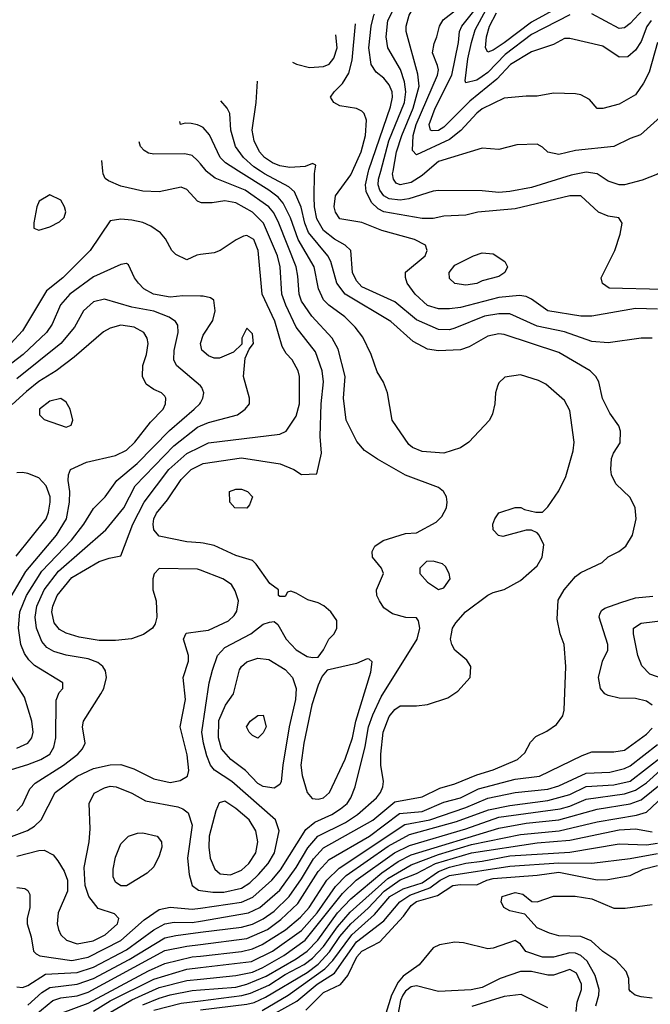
# Model space of a CAD drawing. Header units: inches. Extents: x 1793389 to 1900389, y 320802 to 470796.
# Tile 464 of 656: x 1839340 to 1841644, y 456956 to 460553. Entities that reach past the tile are written whole.
import ezdxf

# ---------------------------------------------------------------- set-up
doc = ezdxf.new("R2010")
doc.units = ezdxf.units.IN
doc.header["$MEASUREMENT"] = 0
for name, color, linetype in [('B8435', 7, 'Continuous'), ('B8436', 7, 'Continuous'), ('B8445', 7, 'Continuous'), ('B8446', 7, 'Continuous')]:
    doc.layers.add(name, color=color, linetype=linetype)

msp = doc.modelspace()

# ---------------------------------------------------------------- linework, layer by layer
at = {"layer": 'B8435', "color": 2}
for points, elevation in [([(1840000, 459885.7), (1839989, 459890), (1839950, 459933.2), (1839930, 459941.2), (1839850, 459923.7), (1839790, 459926.6), (1839710, 459944.5), (1839664.8, 459964.8), (1839652.7, 459972.7), (1839645.2, 459990), (1839644.2, 460000)], 370), ([(1840000, 459694.9), (1839986.8, 459693.2), (1839950, 459675.3), (1839910, 459695.3), (1839895.3, 459710), (1839872.5, 459752.5), (1839854.8, 459774.8), (1839818.9, 459798.9), (1839790, 459812.7), (1839750, 459821.2), (1839710, 459824), (1839670, 459818), (1839597.3, 459710), (1839498, 459610), (1839437.4, 459562.6), (1839350, 459416), (1839307.3, 459370)], 374), ([(1840000, 459542.9), (1839935.9, 459544.1), (1839890, 459539.5), (1839828.7, 459550), (1839794, 459570), (1839774, 459590), (1839759, 459610), (1839737.2, 459657.2), (1839730, 459662), (1839710, 459659), (1839610, 459614), (1839523, 459550), (1839489, 459511), (1839459.2, 459440.8), (1839438, 459410), (1839352.7, 459330), (1839270, 459266.3)], 378), ([(1840000, 459215.1), (1839912.7, 459290), (1839903.7, 459310), (1839904.1, 459344.1), (1839919.5, 459410), (1839917.6, 459437.6), (1839909.2, 459450), (1839886.2, 459466.2), (1839830, 459487.8), (1839750, 459503.5), (1839650, 459531.8), (1839610, 459522), (1839573.4, 459490), (1839540.5, 459430), (1839490.4, 459370), (1839330, 459241.6)], 382), ([(1839288.3, 458410), (1839362.4, 458537.6), (1839474.7, 458670), (1839510.9, 458729.1), (1839522.4, 458790), (1839522.9, 458830), (1839517, 458870), (1839518, 458890), (1839525.2, 458910), (1839583.9, 458936.1), (1839690, 458961.6), (1839730, 458980.5), (1839760.9, 459010), (1839817.6, 459082.4), (1839864, 459130), (1839873.2, 459150), (1839874, 459170), (1839870, 459178), (1839858, 459190), (1839830, 459202), (1839802, 459222), (1839789.1, 459249.1), (1839789.4, 459290), (1839803.7, 459330), (1839809.4, 459370), (1839806, 459390), (1839793.2, 459410), (1839758, 459430), (1839710, 459437), (1839670, 459426), (1839646.6, 459413.4), (1839539.6, 459320.4), (1839473.4, 459270), (1839410, 459231.5), (1839364.6, 459195.4), (1839312.8, 459147.2)], 386), ([(1839310, 457814), (1839370, 457832.2), (1839417.2, 457850), (1839449.7, 457870.3), (1839464.9, 457895.1), (1839472, 457930), (1839473.2, 458066.8), (1839484.7, 458095.3), (1839498, 458110), (1839498, 458130), (1839394.3, 458194.3), (1839374, 458214), (1839358, 458238), (1839344.2, 458270), (1839335.8, 458330), (1839340.5, 458390), (1839364.4, 458450), (1839421.2, 458538.8), (1839528.8, 458651.2), (1839574, 458710), (1839610, 458766.8), (1839652.7, 458810), (1839694.5, 458870), (1839768.8, 458931.2), (1839887.8, 459052.2), (1839978, 459130), (1839998, 459150), (1840000, 459153.5)], 382), ([(1839330, 457662.8), (1839350, 457684.7), (1839377.2, 457742.8), (1839396.6, 457763.4), (1839499.5, 457830), (1839552.7, 457870), (1839569.3, 457890), (1839579, 457910), (1839569.3, 457970), (1839572.7, 457990), (1839637, 458090), (1839647, 458110), (1839657, 458150), (1839654, 458174), (1839643.7, 458190), (1839625.1, 458205.1), (1839590, 458218.7), (1839510, 458231.5), (1839464.4, 458244.4), (1839439.7, 458259.7), (1839421.3, 458281.3), (1839401.3, 458330), (1839396.9, 458370), (1839403.1, 458410), (1839430, 458470.5), (1839482, 458538), (1839654.5, 458690), (1839720.5, 458770), (1839762.4, 458850), (1839903.3, 458996.7), (1839990, 459064.9), (1840000, 459069)], 378), ([(1840000, 458542.1), (1839990, 458546), (1839850, 458548), (1839831.1, 458528.9), (1839826, 458510), (1839826, 458470), (1839838, 458430), (1839841, 458370), (1839834.4, 458345.6), (1839824.7, 458330), (1839792.4, 458307.6), (1839748.3, 458291.7), (1839690, 458285.1), (1839630, 458285.6), (1839557.7, 458297.7), (1839510, 458312), (1839485.4, 458325.4), (1839465.6, 458350), (1839458, 458390), (1839460.5, 458410), (1839476.3, 458450), (1839530, 458515.8), (1839630, 458573.4), (1839666.4, 458586.4), (1839710, 458594), (1839753.3, 458710), (1839794.3, 458790), (1839884.7, 458910), (1839950, 458968.7), (1840000, 458992.5)], 374), ([(1840000, 458641.6), (1839950, 458645.1), (1839850, 458666.6), (1839829.7, 458689.7), (1839827.3, 458710), (1839829.6, 458730), (1839839.6, 458750), (1839880.5, 458799.5), (1839930, 458873.4), (1839967, 458910), (1840000, 458926.9)], 370), ([(1839327.2, 458592.8), (1839436.2, 458730), (1839445.8, 458754.2), (1839451.5, 458790), (1839451.5, 458810), (1839436.2, 458850), (1839410, 458879.3), (1839370, 458895.1), (1839350, 458899.3), (1839330, 458897.2)], 390), ([(1839290, 457561.3), (1839368.5, 457591.5), (1839393.5, 457606.5), (1839418, 457630), (1839469.4, 457730), (1839549.4, 457790), (1839610, 457817.6), (1839670, 457830.4), (1839710, 457832.4), (1839756.7, 457816.7), (1839830, 457779.3), (1839890, 457766), (1839926.8, 457773.2), (1839953.2, 457790), (1839958, 457810), (1839952.1, 457867.9), (1839926, 457970), (1839945.2, 458070), (1839937.2, 458150), (1839957.2, 458210), (1839957.2, 458230), (1839938, 458290), (1839948.4, 458311.6), (1840000, 458318.7)], 374), ([(1839330, 457892.4), (1839370, 457910.7), (1839384.5, 457930), (1839389.5, 457950), (1839384.5, 457990), (1839358, 458078), (1839299.5, 458170)], 386), ([(1839330, 457497.1), (1839410, 457518), (1839430, 457519.1), (1839462, 457502), (1839479.9, 457479.9), (1839502.5, 457442.5), (1839514.8, 457410), (1839514.8, 457370), (1839480.7, 457290), (1839476.3, 457250), (1839482, 457230), (1839490.8, 457210), (1839510.4, 457190.4), (1839550, 457177.1), (1839608.3, 457188.3), (1839652.3, 457210), (1839697, 457250), (1839702.7, 457270), (1839686.8, 457286.8), (1839626.3, 457306.3), (1839592.3, 457350), (1839579.3, 457390), (1839575.5, 457455.5), (1839594, 457550), (1839597.5, 457597.5), (1839593.2, 457690), (1839612.5, 457727.5), (1839650, 457747.3), (1839670, 457753), (1839692, 457750), (1839750, 457727.3), (1839799.9, 457699.9), (1839917.3, 457677.3), (1839936, 457670), (1839955.1, 457655.1), (1839970.4, 457610), (1839953, 457490), (1839959.1, 457430), (1839970.5, 457390.5), (1839992.7, 457372.7), (1840000, 457371.7)], 370), ([(1839330, 457382.8), (1839358.8, 457378.8), (1839370, 457372), (1839377.3, 457357.3), (1839377.3, 457310), (1839366.8, 457270), (1839366.8, 457250), (1839382.5, 457202.5), (1839390.7, 457150.7), (1839400.5, 457140.5), (1839413.2, 457133.2), (1839530, 457116.5), (1839590, 457128), (1839710, 457189), (1839795.2, 457264.8), (1839850, 457302.4), (1839890, 457310.4), (1839970, 457303.6), (1840000, 457307.9)], 366), ([(1839330, 457020.5), (1839350, 457017.1), (1839370, 457024.4), (1839434.2, 457065.8), (1839550, 457072.3), (1839610, 457091.3), (1839730, 457154.7), (1839830, 457227.6), (1839870, 457250.3), (1839904.1, 457255.9), (1839970, 457254.9), (1840000, 457260)], 362), ([(1839370, 456953.4), (1839421, 456999), (1839450, 457017.8), (1839550, 457029.1), (1839610, 457050.2), (1839740.4, 457119.7), (1839870, 457198.5), (1839910, 457207.8), (1840000, 457219.1)], 358), ([(1839378.5, 456901.5), (1839460.9, 456970), (1839490, 456979.6), (1839550, 456987.1), (1839590, 457000.2), (1839870, 457152.4), (1839950, 457168.1), (1840000, 457174.6)], 354), ([(1839495.1, 456924.9), (1839590, 456959.7), (1839810, 457078.6), (1839870, 457105.5), (1839970, 457129.2), (1840000, 457132.5)], 350), ([(1839610, 456931.2), (1839670, 456969.2), (1839830, 457048.3), (1839950, 457084.2), (1840000, 457090.2)], 346), ([(1839469.1, 456810.9), (1839750, 456972.3), (1839850, 457017.8), (1839950, 457043.5), (1840000, 457048.3)], 342), ([(1839790, 456954), (1839850, 456978.8), (1839890, 456991.1), (1839970, 457006), (1840000, 457008.5)], 338), ([(1839830, 456935.2), (1839930, 456959.7), (1840000, 456968.9)], 334)]:
    msp.add_lwpolyline(points, dxfattribs=dict(at, elevation=elevation))
for points, elevation in [([(1839450, 459912.7), (1839411.3, 459890), (1839402.8, 459870), (1839391.3, 459811.3), (1839392, 459792), (1839410, 459784.7), (1839450, 459796), (1839485.6, 459814.4), (1839502, 459830), (1839508.4, 459851.6), (1839504, 459870), (1839490, 459894)], 374), ([(1839490, 459168.7), (1839450, 459159), (1839412, 459130), (1839412, 459110), (1839430, 459092), (1839510, 459064.7), (1839528.4, 459071.6), (1839534, 459090), (1839524, 459130), (1839510, 459155.3)], 390), ([(1839730, 457389.3), (1839709.4, 457389.4), (1839690, 457402), (1839682, 457422), (1839681.2, 457450), (1839690, 457494), (1839710, 457542), (1839738, 457570), (1839770, 457581), (1839790, 457582.8), (1839842, 457570), (1839858, 457550), (1839858.8, 457530), (1839850, 457498), (1839830, 457458), (1839805.4, 457434.6)], 366)]:
    msp.add_lwpolyline(points, close=True, dxfattribs=dict(at, elevation=elevation))
at = {"layer": 'B8436', "color": 2}
msp.add_line((1839644.2, 460000, 370), (1839640.3, 460039.2, 370), dxfattribs=at)
for points, elevation in [([(1840000, 460164.1), (1839990, 460169.2), (1839966, 460174), (1839944.7, 460175.3), (1839928, 460170), (1839924.8, 460180.6)], 362), ([(1840000, 460026.8), (1839990, 460039.3), (1839970, 460057), (1839943.3, 460063.3), (1839830, 460062), (1839810, 460066), (1839794.8, 460074.8), (1839781.2, 460090), (1839776.8, 460107)], 366)]:
    msp.add_lwpolyline(points, dxfattribs=dict(at, elevation=elevation))
at = {"layer": 'B8445', "color": 2}
for points, elevation in [([(1840000, 457219.1), (1840150, 457238), (1840190, 457249.1), (1840230, 457267.8), (1840270, 457296.9), (1840324.4, 457350), (1840370, 457414), (1840412.8, 457487.2), (1840450, 457527.6), (1840630, 457628.9), (1840710, 457696), (1840810, 457713.7), (1840874.8, 457745.3), (1840930, 457761.1), (1841010, 457794.9), (1841070, 457812.2), (1841159, 457850), (1841185.6, 457874.4), (1841206.3, 457913.7), (1841226, 457934), (1841266.3, 457953.7), (1841301.2, 457978.8), (1841324, 458010), (1841329.3, 458030.7), (1841335.1, 458190), (1841329.3, 458270), (1841314, 458310), (1841303.2, 458363.2), (1841307.5, 458432.5), (1841329.2, 458470), (1841370, 458518.8), (1841390, 458534), (1841468, 458570), (1841489.3, 458590.7), (1841529.4, 458610.6), (1841554, 458630), (1841579.3, 458670), (1841592.7, 458730), (1841589, 458770), (1841570, 458808), (1841518, 458858), (1841502, 458890), (1841499, 458910), (1841502, 458950), (1841508.7, 458970), (1841533.2, 459006.8), (1841535.3, 459050), (1841528.7, 459070), (1841495.5, 459115.5), (1841469.5, 459169.5), (1841456, 459230), (1841445.2, 459250), (1841424, 459270), (1841310, 459337), (1841110, 459402.9), (1841090, 459405.1), (1841050, 459397), (1840982, 459358), (1840950, 459347), (1840870, 459342.9), (1840830, 459349.4), (1840777.7, 459377.7), (1840696, 459450), (1840529.5, 459550), (1840498.4, 459590), (1840476.3, 459670), (1840466, 459690), (1840395.4, 459775.4), (1840382, 459810), (1840368.7, 459868.7), (1840343.7, 459923.7), (1840322.9, 459942.9), (1840234, 459990), (1840219.2, 460000)], 358), ([(1840000, 457307.9), (1840150.7, 457329.3), (1840192.2, 457347.8), (1840261.3, 457410), (1840292.9, 457447.1), (1840384.8, 457595.2), (1840418.7, 457621.3), (1840480.9, 457650), (1840512, 457670), (1840536.2, 457690), (1840549.6, 457710), (1840565.6, 457750), (1840602.2, 457897.8), (1840614.8, 457970), (1840630, 458014), (1840661.1, 458078.9), (1840792, 458290), (1840801.2, 458330), (1840797.2, 458357.2), (1840790, 458368), (1840750.8, 458369.2), (1840702.5, 458382.5), (1840670, 458404), (1840654, 458430), (1840645.2, 458450), (1840644, 458470), (1840668.7, 458530), (1840662, 458550), (1840628.7, 458590), (1840628, 458610), (1840638, 458630), (1840668, 458650), (1840750, 458676), (1840790, 458678), (1840862, 458718), (1840882, 458738), (1840899, 458770), (1840902, 458790), (1840899, 458810), (1840888.7, 458830), (1840870, 458844), (1840750, 458889.4), (1840647.5, 458947.5), (1840599.5, 458979.5), (1840571.8, 459011.8), (1840532.3, 459090), (1840522.9, 459170), (1840529.6, 459250), (1840502.9, 459350), (1840482, 459390), (1840407.3, 459470), (1840370, 459525.2), (1840361.3, 459550), (1840356.6, 459616.6), (1840349.7, 459650), (1840287.3, 459810), (1840267.9, 459847.9), (1840249.6, 459870), (1840163.7, 459930), (1840054.2, 459974.1), (1840021.6, 460000)], 366), ([(1840000, 457260), (1840176, 457290), (1840216.9, 457310), (1840290, 457373.7), (1840350, 457455.8), (1840392.1, 457527.9), (1840429.7, 457570), (1840530, 457620.9), (1840573.6, 457650), (1840642.9, 457710), (1840658.4, 457730), (1840666.6, 457750), (1840669.3, 457770), (1840659.3, 457830), (1840659.5, 457870), (1840668, 457950), (1840690, 458007.3), (1840710, 458033.4), (1840730, 458046.8), (1840790, 458046), (1840830, 458051.3), (1840904.7, 458075.3), (1840940.4, 458099.6), (1840986, 458150), (1840988, 458190), (1840972.9, 458212.9), (1840929.3, 458249.3), (1840919, 458270), (1840914, 458290), (1840917.2, 458310), (1840921.2, 458330), (1840933.2, 458350), (1840969.2, 458390), (1841050, 458451), (1841070, 458461), (1841110, 458471.3), (1841170, 458504.7), (1841230, 458558), (1841249, 458590), (1841254.6, 458634.6), (1841238, 458670), (1841230, 458678), (1841210, 458688), (1841190, 458688), (1841104.7, 458664.7), (1841089.1, 458669.1), (1841069.1, 458689.1), (1841068.7, 458710), (1841075.3, 458730), (1841090, 458751.3), (1841150, 458771.3), (1841171.1, 458771.1), (1841183.6, 458763.6), (1841226, 458754), (1841250, 458754), (1841270, 458774), (1841310, 458832), (1841335.5, 458884.5), (1841361.5, 458978.5), (1841366, 459010), (1841350, 459126), (1841330, 459162), (1841262, 459222), (1841235.5, 459235.5), (1841170, 459255.3), (1841112.7, 459247.3), (1841090, 459226), (1841085.4, 459214.6), (1841078, 459190), (1841076, 459150), (1841067.1, 459112.9), (1841056, 459090), (1840981, 459010), (1840950, 458989.4), (1840889.5, 458969.5), (1840810, 458975.1), (1840775.3, 458990), (1840761.2, 459001.2), (1840701.2, 459090), (1840684, 459190), (1840669.1, 459229.1), (1840646.3, 459266.3), (1840624, 459330), (1840593.8, 459393.8), (1840566, 459430), (1840528.1, 459468.1), (1840469.7, 459509.7), (1840449.6, 459530), (1840431.5, 459570), (1840416.3, 459650), (1840356.8, 459750), (1840329.8, 459829.8), (1840303.1, 459883.1), (1840284.4, 459904.4), (1840249.6, 459930), (1840139.1, 460000)], 362), ([(1841650, 459389.3), (1841610, 459389.4), (1841490, 459372.3), (1841430, 459378), (1841330, 459413.3), (1841230, 459433), (1841130, 459478), (1841090, 459478.9), (1841038, 459470), (1840930, 459425.6), (1840910, 459420.5), (1840870, 459421.6), (1840790, 459456.9), (1840710, 459522.4), (1840590, 459577.6), (1840570, 459599.3), (1840555.6, 459630), (1840549.3, 459710), (1840529.3, 459730), (1840490, 459751.5), (1840450, 459782.4), (1840426.1, 459826.1), (1840417.3, 459870), (1840415.8, 459904.2), (1840417.2, 459990), (1840418.7, 460000)], 354), ([(1841670, 459495.1), (1841590, 459497.6), (1841430, 459469.6), (1841390, 459469.6), (1841269.8, 459489.7), (1841210, 459532.7), (1841190, 459542), (1841165.8, 459545.8), (1841090, 459537.7), (1840950, 459502), (1840910, 459496.9), (1840870, 459496.9), (1840830, 459509.6), (1840784.5, 459550), (1840756, 459590), (1840748.9, 459611.1), (1840749.3, 459630.7), (1840821.2, 459690), (1840829, 459710), (1840822, 459730), (1840782, 459750), (1840662.7, 459782.7), (1840590, 459812.7), (1840510, 459826), (1840494, 459850), (1840489.4, 459870), (1840494, 459910), (1840550, 459986.8), (1840556, 460000)], 350), ([(1841690, 459567.6), (1841492.9, 459572.9), (1841469.2, 459589.2), (1841464, 459610), (1841513.6, 459710), (1841533.6, 459770), (1841540.9, 459810), (1841529.4, 459829.4), (1841490, 459835.1), (1841454, 459850), (1841389.5, 459909.5), (1841349.4, 459909.4), (1841150, 459861.6), (1841014, 459850), (1840970, 459839.5), (1840890, 459835.6), (1840850, 459827.3), (1840810, 459827.3), (1840670, 459851.2), (1840650, 459862.4), (1840625.2, 459885.2), (1840605.6, 459925.6), (1840603.5, 459950), (1840614.1, 460000)], 346), ([(1841687.4, 460000), (1841670, 459989.2), (1841613.7, 459966.3), (1841550, 459949.3), (1841530, 459949.3), (1841490, 459963.7), (1841449.6, 459989.6), (1841410, 459995.6), (1841354.4, 459985.6), (1841210, 459940.5), (1841130, 459925.1), (1841090, 459922.4), (1841030, 459927.3), (1840870, 459929.4), (1840850, 459927), (1840761.8, 459898.2), (1840730, 459893.5), (1840690, 459898.5), (1840669.8, 459909.8), (1840655.4, 459930), (1840649.8, 459950), (1840651.1, 459971.1), (1840659, 460000)], 342), ([(1840828.6, 460000), (1840810, 459984.2), (1840770, 459958.9), (1840730, 459949.7), (1840715.6, 459955.6), (1840705.6, 459970), (1840702, 459990), (1840703.8, 460000)], 338), ([(1840000, 458926.9), (1840010, 458932), (1840150, 458952), (1840292, 458930), (1840342, 458910), (1840370, 458891.3), (1840426, 458894), (1840442.7, 458970), (1840438, 459030), (1840441.3, 459150), (1840449.6, 459230), (1840445.6, 459270), (1840420.1, 459340.1), (1840349.8, 459429.8), (1840312.6, 459510), (1840298, 459550), (1840291.1, 459650), (1840281.7, 459690), (1840231.2, 459810), (1840190, 459849.6), (1840130, 459884.2), (1840090, 459891.5), (1840043.7, 459883.7), (1840004.1, 459884.1), (1840000, 459885.7)], 370), ([(1840000, 458992.5), (1840030, 459006.7), (1840290, 459039.1), (1840313.2, 459050), (1840350, 459104.7), (1840362, 459150), (1840362, 459250), (1840357, 459270), (1840336, 459310), (1840313.8, 459333.8), (1840299.1, 459359.1), (1840272.2, 459452.2), (1840225.6, 459550), (1840211.6, 459710), (1840195.1, 459750), (1840170, 459765.2), (1840158, 459762), (1840130.7, 459749.3), (1840072, 459710), (1840050, 459701.2), (1840000, 459694.9)], 374), ([(1840000, 459069), (1840030, 459081.3), (1840135.3, 459110), (1840164, 459130), (1840179, 459150), (1840179, 459170), (1840157.2, 459250), (1840163.1, 459316.9), (1840178, 459350), (1840194, 459370), (1840190, 459406), (1840170, 459426), (1840152, 459390), (1840152, 459368), (1840121, 459339), (1840070, 459317.2), (1840050, 459317.2), (1840030, 459325.2), (1840005.4, 459345.4), (1840000.9, 459370), (1840010, 459401), (1840045.6, 459454.4), (1840054, 459490), (1840049, 459529), (1840037.2, 459537.2), (1840010, 459542.7), (1840000, 459542.9)], 378), ([(1840000, 459153.5), (1840009.4, 459170), (1840012.7, 459190), (1840006, 459210), (1840000, 459215.1)], 382), ([(1840000, 457371.7), (1840045.8, 457365.9), (1840086.3, 457366.3), (1840150, 457380.9), (1840180.5, 457399.5), (1840213, 457430), (1840248, 457470), (1840271.1, 457510), (1840287.6, 457590), (1840275.1, 457630), (1840114.5, 457770), (1840051.1, 457811.1), (1840037.6, 457830), (1840024.2, 457864.2), (1840011.1, 457910), (1840005.4, 457950), (1840031.8, 458130), (1840043.8, 458176.2), (1840062.9, 458230), (1840090, 458259.1), (1840184, 458310), (1840230, 458344.7), (1840252.7, 458352.7), (1840270, 458354), (1840283.6, 458343.6), (1840314, 458290), (1840350, 458250.7), (1840390, 458227.3), (1840410, 458222.8), (1840430, 458224.7), (1840449.3, 458250.7), (1840469.2, 458290), (1840489, 458310), (1840499, 458330), (1840498.6, 458358.6), (1840477.2, 458390), (1840451.4, 458411.4), (1840430, 458422.7), (1840393.2, 458433.2), (1840350, 458458), (1840330, 458466), (1840318, 458462), (1840310, 458446), (1840290, 458446), (1840286, 458450), (1840286, 458470), (1840253.6, 458493.6), (1840204.5, 458564.5), (1840190, 458577.2), (1840130, 458595.1), (1840050, 458632), (1840010, 458640.9), (1840000, 458641.6)], 370), ([(1840000, 458318.7), (1840030, 458322.8), (1840102.5, 458357.5), (1840123.3, 458376.7), (1840132.9, 458392.9), (1840139.3, 458430), (1840126.8, 458466.8), (1840113.2, 458490), (1840082, 458510), (1840000, 458542.1)], 374), ([(1841650, 458049), (1841630, 458064), (1841590, 458072.7), (1841530, 458074), (1841490, 458084), (1841478, 458090), (1841462, 458110), (1841454, 458150), (1841469, 458210), (1841488.7, 458250), (1841489, 458270), (1841457.2, 458370), (1841459, 458381), (1841465.6, 458394.4), (1841477.2, 458402.8), (1841535.9, 458424.1), (1841590, 458440.7), (1841652.5, 458447.5)], 354), ([(1841732.7, 458130), (1841642.5, 458162.5), (1841613.2, 458193.2), (1841598.3, 458230), (1841582, 458310), (1841582.7, 458330), (1841610, 458348), (1841710, 458360.3)], 350), ([(1840000, 457174.6), (1840170, 457196.9), (1840245.6, 457230), (1840293.9, 457266.1), (1840355.7, 457324.3), (1840430, 457441.3), (1840470, 457485.3), (1840618, 457570), (1840727.4, 457652.6), (1840810, 457660.2), (1840890, 457694), (1840950, 457710.3), (1841016.3, 457743.7), (1841150, 457778.3), (1841239, 457790), (1841394.7, 457865.3), (1841430, 457878), (1841510, 457878), (1841550, 457884.4), (1841630, 457943), (1841650, 457964.9)], 354), ([(1840000, 457132.5), (1840150, 457149.1), (1840190, 457159.1), (1840225.3, 457174.7), (1840311.3, 457228.7), (1840366.1, 457273.9), (1840397.7, 457310), (1840462.6, 457410), (1840506.8, 457453.2), (1840747.6, 457612.4), (1840838, 457630), (1840970, 457675.2), (1841050, 457709.1), (1841150, 457730.2), (1841270, 457742), (1841310, 457754.3), (1841410, 457800.9), (1841496.3, 457803.7), (1841550, 457817.4), (1841570, 457827.4), (1841670, 457905.3)], 350), ([(1840000, 457090.2), (1840187.2, 457112.8), (1840263.6, 457150), (1840370, 457225.3), (1840427, 457290), (1840493.7, 457386.3), (1840533.1, 457426.9), (1840685.8, 457534.2), (1840764.1, 457575.9), (1840936.2, 457623.8), (1841052.9, 457667.1), (1841130, 457682.6), (1841270, 457700.2), (1841350, 457722.4), (1841410, 457751.4), (1841510, 457758), (1841570, 457771.6), (1841690, 457864.4)], 346), ([(1840000, 457048.3), (1840130, 457060.8), (1840190, 457073.8), (1840227.8, 457090), (1840305.4, 457134.6), (1840383.5, 457190), (1840518.8, 457361.2), (1840569.7, 457410), (1840709.7, 457510), (1840763.5, 457536.5), (1840970, 457597.5), (1841090, 457639.3), (1841314, 457670), (1841350, 457679.7), (1841410, 457705.5), (1841550, 457725.4), (1841590, 457738), (1841630, 457765.5), (1841730, 457855.3)], 342), ([(1840000, 457008.5), (1840130, 457019.3), (1840170.3, 457030.3), (1840240.6, 457059.4), (1840350, 457121.8), (1840390, 457150.2), (1840428.7, 457190), (1840500.8, 457290), (1840550, 457341.5), (1840663.1, 457436.9), (1840722.7, 457477.3), (1840770, 457502), (1841090, 457599.7), (1841190, 457617.8), (1841310, 457630.2), (1841450, 457669), (1841570, 457688), (1841610, 457702.8), (1841730, 457799)], 338), ([(1840000, 456968.9), (1840151.4, 456988.6), (1840182.7, 456997.3), (1840250, 457026.5), (1840310, 457065.6), (1840378.9, 457101.1), (1840410, 457124.9), (1840450, 457166.7), (1840500.5, 457239.5), (1840547.6, 457292.4), (1840684.8, 457415.2), (1840770, 457465.6), (1840870, 457503.7), (1840990, 457539.4), (1841170, 457576.9), (1841310.7, 457589.3), (1841450, 457622.4), (1841592.8, 457647.2), (1841630, 457657.6), (1841730, 457751.4)], 334), ([(1840000, 456935.6), (1840170, 456956.3), (1840197, 456963), (1840238.4, 456981.6), (1840390, 457072.7), (1840430, 457102.6), (1840471.9, 457148.1), (1840510, 457204.4), (1840549.4, 457250.6), (1840612.6, 457307.4), (1840672, 457370), (1840730, 457411), (1840790, 457433.6), (1840859.6, 457470), (1840990, 457509.3), (1841230, 457546.2), (1841350, 457555.5), (1841530, 457593.6), (1841590, 457596.9), (1841650, 457585.7)], 330), ([(1840226.2, 456933.8), (1840321.3, 456990), (1840454.4, 457085.6), (1840483.9, 457116.1), (1840552.8, 457210), (1840636.3, 457283.7), (1840692.6, 457350), (1840741.5, 457378.5), (1840810, 457399.3), (1840870, 457441.8), (1840910, 457457.6), (1840970, 457471.8), (1841030, 457478.8), (1841130, 457498.5), (1841350, 457512.3), (1841530, 457542.3), (1841630, 457538.2), (1841670, 457544.5)], 326), ([(1840230, 456898.9), (1840352.4, 456967.6), (1840427.1, 457030), (1840489.7, 457070), (1840570, 457184.4), (1840670, 457260.9), (1840729.2, 457330.8), (1840765.6, 457354.4), (1840838.3, 457381.7), (1840876.3, 457410), (1840910, 457426.7), (1841130, 457461.2), (1841310, 457472.9), (1841430, 457471.7), (1841570, 457488.9), (1841670, 457507.3)], 322), ([(1840385.6, 456934.4), (1840450, 456999.5), (1840512.1, 457027.9), (1840538.6, 457061.4), (1840571.5, 457130), (1840590, 457150.3), (1840655.3, 457184.7), (1840742.2, 457277.8), (1840770, 457316.5), (1840790, 457331.1), (1840866.2, 457353.8), (1840922.7, 457390), (1840950, 457394.3), (1841010, 457392), (1841046.6, 457410), (1841070, 457415.6), (1841230, 457427.8), (1841310, 457438.9), (1841449.6, 457410.4), (1841488.1, 457411.9), (1841570, 457426.4), (1841617.2, 457450), (1841670, 457463.1)], 318), ([(1841650, 456979), (1841610, 456983.7), (1841588.7, 456990), (1841570, 457004), (1841566, 457010), (1841565.2, 457050), (1841555.5, 457075.5), (1841517.5, 457117.5), (1841470, 457149.3), (1841428.2, 457188.2), (1841390, 457203.6), (1841310, 457206), (1841275.8, 457215.8), (1841230, 457236), (1841185.6, 457285.6), (1841130, 457297.2), (1841109, 457310), (1841099, 457330), (1841102, 457350), (1841150, 457364), (1841178.5, 457358.5), (1841211.1, 457331.1), (1841230, 457331), (1841290, 457351.3), (1841369.4, 457350.6), (1841430, 457342), (1841510, 457307.3), (1841552.5, 457307.5), (1841650, 457321)], 314), ([(1841444.2, 456950), (1841455.8, 456990), (1841456.4, 457010), (1841441.8, 457061.8), (1841413.6, 457113.6), (1841390, 457134.7), (1841370, 457142.6), (1841350, 457144), (1841290, 457128.2), (1841250, 457128.3), (1841189.6, 457149.6), (1841170, 457175.3), (1841150, 457189), (1841070, 457161.2), (1841050, 457159), (1840961.2, 457181.2), (1840930, 457182.7), (1840873.6, 457173.6), (1840850, 457162.7), (1840799.2, 457100.8), (1840741.4, 457058.6), (1840723.1, 457036.9), (1840698, 456990), (1840677.6, 456922.4)], 318), ([(1841372.8, 456930), (1841376.1, 456963.9), (1841392, 457010), (1841391.8, 457030), (1841374, 457070), (1841350, 457082.9), (1841290, 457062.9), (1841270, 457062.9), (1841210, 457075.4), (1841170, 457075.4), (1841094.8, 457050), (1841030, 457018), (1840989.6, 457009.6), (1840870, 457002.4), (1840790, 457023.5), (1840770, 457020.5), (1840750, 457004.7), (1840739.6, 456990), (1840731.5, 456970), (1840720.8, 456910)], 322), ([(1841270, 456943.7), (1841171.9, 456991.9), (1841110, 456985.1), (1840991.7, 456948.3)], 326)]:
    msp.add_lwpolyline(points, dxfattribs=dict(at, elevation=elevation))
for points, elevation in [([(1840970, 459582.7), (1840930, 459589), (1840910, 459608), (1840909, 459630), (1840930, 459656), (1840998, 459690), (1841030, 459701), (1841070, 459698), (1841112, 459670), (1841122, 459650), (1841112, 459630), (1841090, 459615.3), (1841030, 459599.3), (1841010, 459589.5)], 346), ([(1840170, 458768.7), (1840126, 458770), (1840108, 458790), (1840106, 458830), (1840130, 458838), (1840150, 458838), (1840172, 458830), (1840191, 458810), (1840179.8, 458780.2)], 366), ([(1840850, 458575.3), (1840826.4, 458573.6), (1840802, 458550), (1840802, 458530), (1840830, 458498), (1840870, 458471.3), (1840890, 458478), (1840913.2, 458510), (1840909, 458530), (1840895.5, 458555.5), (1840884.7, 458564.7)], 366), ([(1840270, 457746), (1840230, 457752), (1840210, 457762.9), (1840164.5, 457810), (1840111, 457851), (1840077.6, 457890), (1840066.3, 457930), (1840067.3, 457992.7), (1840091.3, 458048.7), (1840120.9, 458090), (1840142.4, 458177.6), (1840150, 458190.8), (1840170, 458207.3), (1840210, 458220.5), (1840250, 458215.5), (1840310, 458179.3), (1840337.1, 458150), (1840350.3, 458110.3), (1840347, 458070), (1840324.2, 457970), (1840301.3, 457830), (1840294.9, 457770), (1840290, 457759)], 366), ([(1840610, 458218), (1840570, 458201.2), (1840463.5, 458176.5), (1840444.9, 458155.1), (1840430, 458122), (1840407, 458050), (1840378, 457910), (1840367, 457830), (1840372.1, 457792.1), (1840390.8, 457730), (1840408.2, 457708.2), (1840430, 457705.5), (1840450, 457710.7), (1840472.3, 457730), (1840528.5, 457851.5), (1840555.8, 457930), (1840568.3, 457990), (1840622.7, 458170), (1840627.3, 458207.3), (1840616.4, 458216.4)], 370), ([(1840210, 457928.7), (1840190, 457938), (1840178, 457950), (1840169, 457970), (1840182, 457990), (1840210, 458011.3), (1840230, 458012), (1840241, 457970), (1840230, 457948)], 362), ([(1840090, 457698), (1840068.3, 457691.7), (1840056.7, 457663.3), (1840032.2, 457570), (1840030.4, 457530), (1840036.4, 457490), (1840053.4, 457450), (1840072.4, 457432.4), (1840110, 457428.7), (1840150, 457446.4), (1840177.6, 457470), (1840202.4, 457510), (1840209.6, 457550), (1840202.9, 457590), (1840178.4, 457630), (1840130, 457671.8)], 374)]:
    msp.add_lwpolyline(points, close=True, dxfattribs=dict(at, elevation=elevation))
at = {"layer": 'B8446', "color": 2}
for points, elevation in [([(1840703.8, 460000), (1840716.4, 460070), (1840736.1, 460130), (1840778, 460230), (1840799.1, 460310), (1840793.9, 460353.9), (1840752.3, 460510), (1840752.3, 460530), (1840762.9, 460570), (1840774.5, 460590), (1840810, 460624.9), (1840890, 460674.8), (1840924.9, 460728)], 338), ([(1840659, 460000), (1840688.9, 460110), (1840745.6, 460250), (1840750.8, 460290), (1840745.9, 460325.9), (1840730.8, 460370.8), (1840685.1, 460450), (1840678.7, 460490), (1840685.4, 460550), (1840715.8, 460610), (1840725.5, 460622.2)], 342), ([(1841350, 460621), (1841210, 460544.2), (1841110, 460468.6), (1841070, 460441.6), (1841050, 460434), (1841042, 460450), (1841045.4, 460490), (1841056.9, 460530), (1841082.2, 460577.8)], 322), ([(1841633, 460607), (1841570, 460539.5), (1841550, 460523.7), (1841530, 460520.9), (1841430, 460574.7)], 326), ([(1840614.1, 460000), (1840615.2, 460004.8), (1840694.7, 460234.7), (1840702, 460270), (1840701.3, 460290), (1840690, 460315.1), (1840670, 460339.5), (1840642, 460362), (1840623.6, 460390), (1840615.4, 460450), (1840624, 460530), (1840634.3, 460570), (1840636.6, 460574.9)], 346), ([(1841670.4, 460470), (1841639, 460361), (1841619.3, 460320.7), (1841590, 460279), (1841530, 460244), (1841470, 460229), (1841450, 460228.7), (1841422, 460262), (1841390, 460279), (1841370, 460282.7), (1841290, 460285.2), (1841230, 460273.2), (1841190, 460274), (1841110, 460266), (1841030, 460227), (1841010, 460211.6), (1840951.1, 460148.9), (1840910, 460115.4), (1840790, 460059.3), (1840774.8, 460074.8), (1840777.6, 460130), (1840788.9, 460170), (1840866.3, 460350), (1840869.6, 460370), (1840866.2, 460386.2), (1840847.6, 460432.4), (1840853.6, 460466.4), (1840864.5, 460490), (1840874, 460530), (1840887.1, 460552.9), (1840936.2, 460590)], 334), ([(1841647, 460550), (1841631.3, 460528.7), (1841610, 460473.2), (1841590, 460441.2), (1841562, 460418), (1841530, 460416), (1841470, 460456), (1841350, 460484), (1841330, 460484), (1841290, 460462.7), (1841210, 460436.2), (1841132.7, 460390), (1841083.6, 460336.4), (1840984.8, 460255.2), (1840890, 460160.5), (1840870, 460148.3), (1840846.7, 460146.7), (1840841.2, 460150), (1840836.2, 460170), (1840857.7, 460230), (1840918.2, 460350), (1840942.6, 460470), (1840946.3, 460510), (1840954.7, 460530), (1841003.9, 460590)], 330), ([(1841350, 460571.1), (1841210, 460499.2), (1841114.1, 460425.9), (1841050, 460360.4), (1841030, 460345.4), (1841010, 460331.8), (1840970, 460322), (1840967, 460330), (1840977.7, 460410), (1840990.9, 460470), (1841004.4, 460515.6), (1841043.8, 460590)], 326), ([(1840556, 460000), (1840588, 460070), (1840603, 460130), (1840606.6, 460186.6), (1840599, 460210), (1840590, 460219), (1840570, 460229.2), (1840510, 460239), (1840488, 460250), (1840475.3, 460270), (1840488.7, 460290), (1840519.7, 460320.3), (1840542, 460358), (1840555.2, 460404.8), (1840566.9, 460538)], 350), ([(1840336.9, 460397.6), (1840350.9, 460390.9), (1840398.8, 460378.8), (1840450, 460382), (1840470, 460390.7), (1840487.9, 460412.1), (1840499.6, 460450), (1840494.9, 460498.1)], 354), ([(1840418.7, 460000), (1840422, 460022), (1840410, 460028), (1840383.5, 460016.5), (1840326.4, 460013.6), (1840290, 460018.9), (1840263.7, 460030), (1840234, 460050), (1840215.6, 460070), (1840196.9, 460110), (1840189.6, 460150), (1840203.7, 460250), (1840208.9, 460328.8)], 354), ([(1840219.2, 460000), (1840195.8, 460015.8), (1840157.6, 460050), (1840127.8, 460090), (1840111.5, 460150), (1840107.3, 460210), (1840098, 460230), (1840075, 460256.9)], 358), ([(1841681.6, 460198.4), (1841607.9, 460132.1), (1841570, 460119.3), (1841510, 460089.3), (1841370, 460075.1), (1841310, 460061.2), (1841269.2, 460069.2), (1841250, 460088), (1841230, 460098), (1841156.4, 460096.4), (1841090, 460079), (1841030, 460084), (1840870, 460035.1), (1840828.6, 460000)], 338), ([(1840139.1, 460000), (1840091.8, 460030), (1840071.8, 460050), (1840033, 460133), (1840010, 460159), (1840000, 460164.1)], 362), ([(1840021.6, 460000), (1840020.7, 460000.7), (1840000, 460026.8)], 366)]:
    msp.add_lwpolyline(points, dxfattribs=dict(at, elevation=elevation))

doc.saveas('drawing.dxf')
